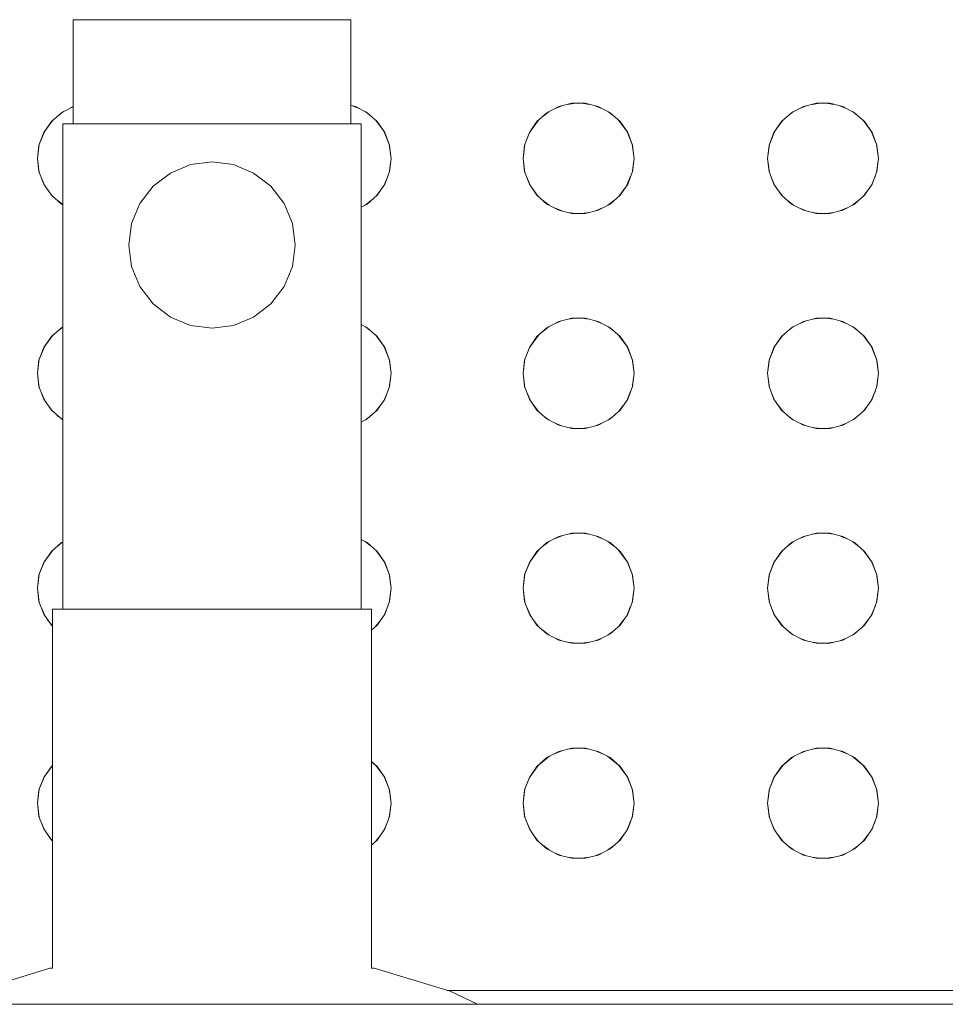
# Model space of a CAD drawing. Header units: millimetres. Extents: x 321 to 585, y -277 to 9.
# Tile 656 of 656: x 346.245 to 346.512, y -38.157 to -37.873. Entities that reach past the tile are written whole.
import ezdxf

# ---------------------------------------------------------------- set-up
doc = ezdxf.new("R2010")
doc.units = ezdxf.units.MM
doc.header["$MEASUREMENT"] = 0
doc.layers.add('IFC-Elemento construtivo genérico-Contorno', color=253, linetype='Continuous', lineweight=5)

msp = doc.modelspace()

# ---------------------------------------------------------------- linework, layer by layer
at = {"layer": 'IFC-Elemento construtivo genérico-Contorno', "lineweight": 5}
for p, q in [((346.26086, -37.87317), (346.26223, -37.87317)), ((346.26086, -37.90317), (346.26086, -37.87317)), ((346.26223, -37.87317), (346.26622, -37.87317)), ((346.26622, -37.87317), (346.27258, -37.87317)), ((346.27258, -37.87317), (346.28086, -37.87317)), ((346.28086, -37.87317), (346.29051, -37.87317)), ((346.29051, -37.87317), (346.30086, -37.87317)), ((346.30086, -37.87317), (346.31121, -37.87317)), ((346.31121, -37.87317), (346.32086, -37.87317)), ((346.32086, -37.87317), (346.32914, -37.87317)), ((346.32914, -37.87317), (346.3355, -37.87317)), ((346.3355, -37.87317), (346.3395, -37.87317)), ((346.3395, -37.87317), (346.34086, -37.87317)), ((346.34086, -37.90317), (346.34086, -37.87317)), ((346.40084, -37.89821), (346.40459, -37.89729)), ((346.40337, -37.89759), (346.40563, -37.89729)), ((346.40459, -37.89729), (346.40845, -37.89729)), ((346.40741, -37.89729), (346.40966, -37.89759)), ((346.40845, -37.89729), (346.41219, -37.89821)), ((346.47134, -37.89821), (346.47508, -37.89729)), ((346.47387, -37.89759), (346.47612, -37.89729)), ((346.47508, -37.89729), (346.47894, -37.89729)), ((346.4779, -37.89729), (346.48016, -37.89759)), ((346.47894, -37.89729), (346.48268, -37.89821)), ((346.25454, -37.90256), (346.25743, -37.9)), ((346.2562, -37.90109), (346.25802, -37.89969)), ((346.25743, -37.9), (346.26086, -37.8982)), ((346.25958, -37.89887), (346.26086, -37.89834)), ((346.26084, -37.89821), (346.26086, -37.89821)), ((346.34086, -37.89788), (346.34219, -37.89821)), ((346.34133, -37.89799), (346.34346, -37.89887)), ((346.34219, -37.89821), (346.34561, -37.9)), ((346.34501, -37.89969), (346.34685, -37.9011)), ((346.34561, -37.9), (346.3485, -37.90256)), ((346.39454, -37.90256), (346.39743, -37.9)), ((346.3962, -37.90109), (346.39802, -37.89969)), ((346.39743, -37.9), (346.40084, -37.89821)), ((346.39958, -37.89887), (346.40171, -37.89799)), ((346.41133, -37.89799), (346.41346, -37.89887)), ((346.41219, -37.89821), (346.41561, -37.9)), ((346.41501, -37.89969), (346.41685, -37.9011)), ((346.41561, -37.9), (346.4185, -37.90256)), ((346.46503, -37.90256), (346.46792, -37.9)), ((346.46668, -37.9011), (346.46851, -37.89969)), ((346.46792, -37.9), (346.47134, -37.89821)), ((346.47007, -37.89887), (346.4722, -37.89799)), ((346.48182, -37.89799), (346.48395, -37.89887)), ((346.48268, -37.89821), (346.4861, -37.9)), ((346.4855, -37.89969), (346.48732, -37.90109)), ((346.4861, -37.9), (346.48899, -37.90256)), ((346.25235, -37.90573), (346.25496, -37.90219)), ((346.25235, -37.90573), (346.25454, -37.90256)), ((346.34807, -37.90219), (346.35069, -37.90573)), ((346.3485, -37.90256), (346.35069, -37.90573)), ((346.39235, -37.90573), (346.39496, -37.90219)), ((346.39235, -37.90573), (346.39454, -37.90256)), ((346.41807, -37.90219), (346.42069, -37.90573)), ((346.4185, -37.90256), (346.42069, -37.90573)), ((346.46284, -37.90573), (346.46545, -37.90219)), ((346.46284, -37.90573), (346.46503, -37.90256)), ((346.48857, -37.90219), (346.49118, -37.90573)), ((346.48899, -37.90256), (346.49118, -37.90573)), ((346.25098, -37.90934), (346.25253, -37.90549)), ((346.25098, -37.90934), (346.25235, -37.90573)), ((346.25786, -37.90317), (346.25933, -37.90317)), ((346.25786, -38.04317), (346.25786, -37.90317)), ((346.25933, -37.90317), (346.26362, -37.90317)), ((346.26223, -37.90317), (346.26622, -37.90317)), ((346.26362, -37.90317), (346.27046, -37.90317)), ((346.26622, -37.90317), (346.27258, -37.90317)), ((346.27046, -37.90317), (346.27936, -37.90317)), ((346.27258, -37.90317), (346.28086, -37.90317)), ((346.27936, -37.90317), (346.28973, -37.90317)), ((346.28086, -37.90317), (346.29051, -37.90317)), ((346.28973, -37.90317), (346.30086, -37.90317)), ((346.30086, -37.90317), (346.31199, -37.90317)), ((346.31121, -37.90317), (346.32086, -37.90317)), ((346.31199, -37.90317), (346.32236, -37.90317)), ((346.32086, -37.90317), (346.32914, -37.90317)), ((346.32236, -37.90317), (346.33127, -37.90317)), ((346.32914, -37.90317), (346.3355, -37.90317)), ((346.33127, -37.90317), (346.3381, -37.90317)), ((346.3355, -37.90317), (346.3395, -37.90317)), ((346.3381, -37.90317), (346.3424, -37.90317)), ((346.3424, -37.90317), (346.34386, -37.90317)), ((346.34386, -38.04317), (346.34386, -37.90317)), ((346.3505, -37.90549), (346.35205, -37.90934)), ((346.35069, -37.90573), (346.35205, -37.90934)), ((346.39098, -37.90934), (346.39253, -37.90549)), ((346.39098, -37.90934), (346.39235, -37.90573)), ((346.4205, -37.90549), (346.42205, -37.90934)), ((346.42069, -37.90573), (346.42205, -37.90934)), ((346.46147, -37.90934), (346.46302, -37.90549)), ((346.46147, -37.90934), (346.46284, -37.90573)), ((346.491, -37.90549), (346.49255, -37.90934)), ((346.49118, -37.90573), (346.49255, -37.90934)), ((346.25052, -37.91317), (346.25106, -37.90903)), ((346.25052, -37.91317), (346.25098, -37.90934)), ((346.35197, -37.90903), (346.35252, -37.91317)), ((346.35205, -37.90934), (346.35252, -37.91317)), ((346.39052, -37.91317), (346.39106, -37.90903)), ((346.39052, -37.91317), (346.39098, -37.90934)), ((346.42197, -37.90903), (346.42252, -37.91317)), ((346.42205, -37.90934), (346.42252, -37.91317)), ((346.46101, -37.91317), (346.46156, -37.90903)), ((346.46101, -37.91317), (346.46147, -37.90934)), ((346.49246, -37.90903), (346.49301, -37.91317)), ((346.49255, -37.90934), (346.49301, -37.91317)), ((346.25052, -37.91317), (346.25106, -37.91731)), ((346.25052, -37.91317), (346.25098, -37.91699)), ((346.29465, -37.91498), (346.30086, -37.91417)), ((346.30086, -37.91417), (346.30707, -37.91498)), ((346.35197, -37.91731), (346.35252, -37.91317)), ((346.35205, -37.91699), (346.35252, -37.91317)), ((346.39052, -37.91317), (346.39106, -37.91731)), ((346.39052, -37.91317), (346.39098, -37.91699)), ((346.42197, -37.91731), (346.42252, -37.91317)), ((346.42205, -37.91699), (346.42252, -37.91317)), ((346.46101, -37.91317), (346.46156, -37.91731)), ((346.46101, -37.91317), (346.46147, -37.91699)), ((346.49246, -37.91731), (346.49301, -37.91317)), ((346.49255, -37.91699), (346.49301, -37.91317)), ((346.25098, -37.91699), (346.25235, -37.92061)), ((346.28886, -37.91739), (346.29465, -37.91498)), ((346.30707, -37.91498), (346.31286, -37.91739)), ((346.35069, -37.92061), (346.35205, -37.91699)), ((346.39098, -37.91699), (346.39235, -37.92061)), ((346.42069, -37.92061), (346.42205, -37.91699)), ((346.46147, -37.91699), (346.46284, -37.92061)), ((346.49118, -37.92061), (346.49255, -37.91699)), ((346.25151, -37.91839), (346.25255, -37.92089)), ((346.28389, -37.92119), (346.28886, -37.91739)), ((346.31286, -37.91739), (346.31783, -37.92119)), ((346.35049, -37.9209), (346.35155, -37.91832)), ((346.39151, -37.91839), (346.39255, -37.92089)), ((346.42049, -37.9209), (346.42155, -37.91832)), ((346.46198, -37.91832), (346.46304, -37.9209)), ((346.49098, -37.92089), (346.49202, -37.91839)), ((346.25235, -37.92061), (346.25454, -37.92378)), ((346.25343, -37.92217), (346.25492, -37.92412)), ((346.28008, -37.92616), (346.28389, -37.92119)), ((346.31783, -37.92119), (346.32164, -37.92616)), ((346.3481, -37.92412), (346.34963, -37.92213)), ((346.3485, -37.92378), (346.35069, -37.92061)), ((346.39235, -37.92061), (346.39454, -37.92378)), ((346.39343, -37.92217), (346.39492, -37.92412)), ((346.4181, -37.92412), (346.41963, -37.92213)), ((346.4185, -37.92378), (346.42069, -37.92061)), ((346.46284, -37.92061), (346.46503, -37.92378)), ((346.4639, -37.92213), (346.46542, -37.92412)), ((346.4886, -37.92412), (346.4901, -37.92217)), ((346.48899, -37.92378), (346.49118, -37.92061)), ((346.25454, -37.92378), (346.25743, -37.92634)), ((346.25618, -37.92523), (346.25786, -37.92652)), ((346.34499, -37.92666), (346.34687, -37.92522)), ((346.34561, -37.92634), (346.3485, -37.92378)), ((346.39454, -37.92378), (346.39743, -37.92634)), ((346.39618, -37.92523), (346.39805, -37.92666)), ((346.41499, -37.92666), (346.41687, -37.92522)), ((346.41561, -37.92634), (346.4185, -37.92378)), ((346.46503, -37.92378), (346.46792, -37.92634)), ((346.46666, -37.92522), (346.46854, -37.92666)), ((346.48548, -37.92666), (346.48735, -37.92523)), ((346.4861, -37.92634), (346.48899, -37.92378)), ((346.25743, -37.92634), (346.25786, -37.92656)), ((346.27768, -37.93196), (346.28008, -37.92616)), ((346.32164, -37.92616), (346.32404, -37.93196)), ((346.34386, -37.92726), (346.34561, -37.92634)), ((346.39743, -37.92634), (346.40084, -37.92813)), ((346.39957, -37.92745), (346.40167, -37.92833)), ((346.40084, -37.92813), (346.40459, -37.92906)), ((346.40845, -37.92906), (346.41219, -37.92813)), ((346.41137, -37.92833), (346.41347, -37.92746)), ((346.41219, -37.92813), (346.41561, -37.92634)), ((346.46792, -37.92634), (346.47134, -37.92813)), ((346.47006, -37.92746), (346.47216, -37.92833)), ((346.47134, -37.92813), (346.47508, -37.92906)), ((346.47894, -37.92906), (346.48268, -37.92813)), ((346.48186, -37.92833), (346.48396, -37.92745)), ((346.48268, -37.92813), (346.4861, -37.92634)), ((346.4034, -37.92876), (346.40563, -37.92906)), ((346.40459, -37.92906), (346.40845, -37.92906)), ((346.40741, -37.92906), (346.40964, -37.92876)), ((346.47389, -37.92876), (346.47612, -37.92906)), ((346.47508, -37.92906), (346.47894, -37.92906)), ((346.4779, -37.92906), (346.48013, -37.92876)), ((346.27686, -37.93817), (346.27768, -37.93196)), ((346.32404, -37.93196), (346.32486, -37.93817)), ((346.27686, -37.93817), (346.27768, -37.94438)), ((346.32404, -37.94438), (346.32486, -37.93817)), ((346.27768, -37.94438), (346.28008, -37.95017)), ((346.32164, -37.95017), (346.32404, -37.94438)), ((346.28008, -37.95017), (346.28389, -37.95514)), ((346.31783, -37.95514), (346.32164, -37.95017)), ((346.28389, -37.95514), (346.28886, -37.95896)), ((346.31286, -37.95896), (346.31783, -37.95514)), ((346.28886, -37.95896), (346.29465, -37.96135)), ((346.30707, -37.96135), (346.31286, -37.95896)), ((346.40084, -37.96021), (346.40459, -37.95929)), ((346.40344, -37.95957), (346.40561, -37.95929)), ((346.40459, -37.95929), (346.40845, -37.95929)), ((346.40742, -37.95929), (346.4096, -37.95957)), ((346.40845, -37.95929), (346.41219, -37.96021)), ((346.47134, -37.96021), (346.47508, -37.95929)), ((346.47393, -37.95957), (346.47611, -37.95929)), ((346.47508, -37.95929), (346.47894, -37.95929)), ((346.47791, -37.95929), (346.48009, -37.95957)), ((346.47894, -37.95929), (346.48268, -37.96021)), ((346.25454, -37.96456), (346.25743, -37.962)), ((346.2562, -37.96309), (346.25786, -37.96182)), ((346.25743, -37.962), (346.25786, -37.96178)), ((346.29465, -37.96135), (346.30086, -37.96217)), ((346.30086, -37.96217), (346.30707, -37.96135)), ((346.34386, -37.96109), (346.34561, -37.962)), ((346.34501, -37.96169), (346.34685, -37.9631)), ((346.34561, -37.962), (346.3485, -37.96456)), ((346.39454, -37.96456), (346.39743, -37.962)), ((346.3962, -37.96309), (346.39802, -37.96169)), ((346.39743, -37.962), (346.40084, -37.96021)), ((346.3996, -37.96086), (346.40166, -37.96001)), ((346.41138, -37.96001), (346.41343, -37.96086)), ((346.41219, -37.96021), (346.41561, -37.962)), ((346.41501, -37.96169), (346.41685, -37.9631)), ((346.41561, -37.962), (346.4185, -37.96456)), ((346.46503, -37.96456), (346.46792, -37.962)), ((346.46668, -37.9631), (346.46851, -37.96169)), ((346.46792, -37.962), (346.47134, -37.96021)), ((346.47009, -37.96086), (346.47215, -37.96001)), ((346.48187, -37.96001), (346.48393, -37.96086)), ((346.48268, -37.96021), (346.4861, -37.962)), ((346.4855, -37.96169), (346.48732, -37.96309)), ((346.4861, -37.962), (346.48899, -37.96456)), ((346.25235, -37.96774), (346.25496, -37.96419)), ((346.25235, -37.96774), (346.25454, -37.96456)), ((346.34807, -37.96419), (346.35069, -37.96774)), ((346.3485, -37.96456), (346.35069, -37.96774)), ((346.39235, -37.96774), (346.39496, -37.96419)), ((346.39235, -37.96774), (346.39454, -37.96456)), ((346.41807, -37.96419), (346.42069, -37.96774)), ((346.4185, -37.96456), (346.42069, -37.96774)), ((346.46284, -37.96774), (346.46545, -37.96419)), ((346.46284, -37.96774), (346.46503, -37.96456)), ((346.48857, -37.96419), (346.49118, -37.96774)), ((346.48899, -37.96456), (346.49118, -37.96774)), ((346.25098, -37.97134), (346.25253, -37.96749)), ((346.25098, -37.97134), (346.25235, -37.96774)), ((346.3505, -37.96749), (346.35205, -37.97134)), ((346.35069, -37.96774), (346.35205, -37.97134)), ((346.39098, -37.97134), (346.39253, -37.96749)), ((346.39098, -37.97134), (346.39235, -37.96774)), ((346.4205, -37.96749), (346.42205, -37.97134)), ((346.42069, -37.96774), (346.42205, -37.97134)), ((346.46147, -37.97134), (346.46302, -37.96749)), ((346.46147, -37.97134), (346.46284, -37.96774)), ((346.491, -37.96749), (346.49255, -37.97134)), ((346.49118, -37.96774), (346.49255, -37.97134)), ((346.25052, -37.97517), (346.25106, -37.97103)), ((346.35197, -37.97103), (346.35252, -37.97517)), ((346.39052, -37.97517), (346.39106, -37.97103)), ((346.42197, -37.97103), (346.42252, -37.97517)), ((346.46101, -37.97517), (346.46156, -37.97103)), ((346.49246, -37.97103), (346.49301, -37.97517)), ((346.25052, -37.97517), (346.25098, -37.97134)), ((346.35205, -37.97134), (346.35252, -37.97517)), ((346.39052, -37.97517), (346.39098, -37.97134)), ((346.42205, -37.97134), (346.42252, -37.97517)), ((346.46101, -37.97517), (346.46147, -37.97134)), ((346.49255, -37.97134), (346.49301, -37.97517)), ((346.25052, -37.97517), (346.25106, -37.97931)), ((346.25052, -37.97517), (346.25098, -37.979)), ((346.35197, -37.97931), (346.35252, -37.97517)), ((346.35205, -37.979), (346.35252, -37.97517)), ((346.39052, -37.97517), (346.39106, -37.97931)), ((346.39052, -37.97517), (346.39098, -37.979)), ((346.42197, -37.97931), (346.42252, -37.97517)), ((346.42205, -37.979), (346.42252, -37.97517)), ((346.46101, -37.97517), (346.46156, -37.97931)), ((346.46101, -37.97517), (346.46147, -37.979)), ((346.49246, -37.97931), (346.49301, -37.97517)), ((346.49255, -37.979), (346.49301, -37.97517)), ((346.25098, -37.979), (346.25235, -37.9826)), ((346.35069, -37.9826), (346.35205, -37.979)), ((346.39098, -37.979), (346.39235, -37.9826)), ((346.42069, -37.9826), (346.42205, -37.979)), ((346.46147, -37.979), (346.46284, -37.9826)), ((346.49118, -37.9826), (346.49255, -37.979)), ((346.25153, -37.98044), (346.25254, -37.98286)), ((346.25235, -37.9826), (346.25454, -37.98577)), ((346.3485, -37.98577), (346.35069, -37.9826)), ((346.3505, -37.98287), (346.35153, -37.98036)), ((346.39153, -37.98044), (346.39254, -37.98286)), ((346.39235, -37.9826), (346.39454, -37.98577)), ((346.4185, -37.98577), (346.42069, -37.9826)), ((346.4205, -37.98287), (346.42153, -37.98036)), ((346.46199, -37.98036), (346.46303, -37.98287)), ((346.46284, -37.9826), (346.46503, -37.98577)), ((346.48899, -37.98577), (346.49118, -37.9826)), ((346.49099, -37.98286), (346.492, -37.98044)), ((346.2535, -37.98426), (346.2549, -37.9861)), ((346.34813, -37.9861), (346.34956, -37.98423)), ((346.3935, -37.98426), (346.3949, -37.9861)), ((346.41813, -37.9861), (346.41956, -37.98423)), ((346.46397, -37.98423), (346.4654, -37.9861)), ((346.48863, -37.9861), (346.49003, -37.98426)), ((346.25454, -37.98577), (346.25743, -37.98833)), ((346.25626, -37.9873), (346.25786, -37.98852)), ((346.25743, -37.98833), (346.25786, -37.98856)), ((346.34386, -37.98925), (346.34561, -37.98833)), ((346.34502, -37.98864), (346.34679, -37.98729)), ((346.34561, -37.98833), (346.3485, -37.98577)), ((346.39454, -37.98577), (346.39743, -37.98833)), ((346.39626, -37.9873), (346.39802, -37.98864)), ((346.39743, -37.98833), (346.40084, -37.99013)), ((346.41219, -37.99013), (346.41561, -37.98833)), ((346.41502, -37.98864), (346.41679, -37.98729)), ((346.41561, -37.98833), (346.4185, -37.98577)), ((346.46503, -37.98577), (346.46792, -37.98833)), ((346.46674, -37.98729), (346.46851, -37.98864)), ((346.46792, -37.98833), (346.47134, -37.99013)), ((346.48268, -37.99013), (346.4861, -37.98833)), ((346.48551, -37.98864), (346.48727, -37.9873)), ((346.4861, -37.98833), (346.48899, -37.98577)), ((346.3996, -37.98947), (346.40166, -37.99032)), ((346.40084, -37.99013), (346.40459, -37.99105)), ((346.40344, -37.99076), (346.40561, -37.99105)), ((346.40459, -37.99105), (346.40845, -37.99105)), ((346.40742, -37.99105), (346.4096, -37.99076)), ((346.40845, -37.99105), (346.41219, -37.99013)), ((346.41138, -37.99032), (346.41343, -37.98947)), ((346.47009, -37.98947), (346.47215, -37.99032)), ((346.47134, -37.99013), (346.47508, -37.99105)), ((346.47393, -37.99076), (346.47611, -37.99105)), ((346.47508, -37.99105), (346.47894, -37.99105)), ((346.47791, -37.99105), (346.48009, -37.99076)), ((346.47894, -37.99105), (346.48268, -37.99013)), ((346.48187, -37.99032), (346.48393, -37.98947)), ((346.39743, -38.024), (346.40084, -38.02221)), ((346.39957, -38.02287), (346.40167, -38.022)), ((346.40084, -38.02221), (346.40459, -38.02128)), ((346.4034, -38.02157), (346.40563, -38.02128)), ((346.40459, -38.02128), (346.40845, -38.02128)), ((346.40741, -38.02128), (346.40964, -38.02157)), ((346.40845, -38.02128), (346.41219, -38.02221)), ((346.41137, -38.022), (346.41347, -38.02287)), ((346.41219, -38.02221), (346.41561, -38.024)), ((346.46792, -38.024), (346.47134, -38.02221)), ((346.47006, -38.02287), (346.47216, -38.022)), ((346.47134, -38.02221), (346.47508, -38.02128)), ((346.47389, -38.02157), (346.47612, -38.02128)), ((346.47508, -38.02128), (346.47894, -38.02128)), ((346.4779, -38.02128), (346.48013, -38.02157)), ((346.47894, -38.02128), (346.48268, -38.02221)), ((346.48186, -38.022), (346.48396, -38.02287)), ((346.48268, -38.02221), (346.4861, -38.024)), ((346.25454, -38.02656), (346.25743, -38.024)), ((346.25618, -38.02511), (346.25786, -38.02382)), ((346.25743, -38.024), (346.25786, -38.02377)), ((346.34386, -38.02308), (346.34561, -38.024)), ((346.34499, -38.02367), (346.34687, -38.02512)), ((346.34561, -38.024), (346.3485, -38.02656)), ((346.39454, -38.02656), (346.39743, -38.024)), ((346.39618, -38.02511), (346.39805, -38.02367)), ((346.41499, -38.02367), (346.41687, -38.02512)), ((346.41561, -38.024), (346.4185, -38.02656)), ((346.46503, -38.02656), (346.46792, -38.024)), ((346.46666, -38.02512), (346.46854, -38.02367)), ((346.48548, -38.02367), (346.48735, -38.02511)), ((346.4861, -38.024), (346.48899, -38.02656)), ((346.25235, -38.02973), (346.25496, -38.02618)), ((346.25235, -38.02973), (346.25454, -38.02656)), ((346.34807, -38.02618), (346.35069, -38.02973)), ((346.3485, -38.02656), (346.35069, -38.02973)), ((346.39235, -38.02973), (346.39496, -38.02618)), ((346.39235, -38.02973), (346.39454, -38.02656)), ((346.41807, -38.02618), (346.42069, -38.02973)), ((346.4185, -38.02656), (346.42069, -38.02973)), ((346.46284, -38.02973), (346.46545, -38.02618)), ((346.46284, -38.02973), (346.46503, -38.02656)), ((346.48857, -38.02618), (346.49118, -38.02973)), ((346.48899, -38.02656), (346.49118, -38.02973)), ((346.25098, -38.03334), (346.25254, -38.02947)), ((346.25098, -38.03334), (346.25235, -38.02973)), ((346.3505, -38.02947), (346.35205, -38.03334)), ((346.35069, -38.02973), (346.35205, -38.03334)), ((346.39098, -38.03334), (346.39254, -38.02947)), ((346.39098, -38.03334), (346.39235, -38.02973)), ((346.4205, -38.02947), (346.42205, -38.03334)), ((346.42069, -38.02973), (346.42205, -38.03334)), ((346.46147, -38.03334), (346.46303, -38.02947)), ((346.46147, -38.03334), (346.46284, -38.02973)), ((346.49099, -38.02947), (346.49255, -38.03334)), ((346.49118, -38.02973), (346.49255, -38.03334)), ((346.25052, -38.03717), (346.25106, -38.03303)), ((346.25052, -38.03717), (346.25098, -38.03334)), ((346.35197, -38.03303), (346.35252, -38.03717)), ((346.35205, -38.03334), (346.35252, -38.03717)), ((346.39052, -38.03717), (346.39106, -38.03303)), ((346.39052, -38.03717), (346.39098, -38.03334)), ((346.42197, -38.03303), (346.42252, -38.03717)), ((346.42205, -38.03334), (346.42252, -38.03717)), ((346.46101, -38.03717), (346.46156, -38.03303)), ((346.46101, -38.03717), (346.46147, -38.03334)), ((346.49246, -38.03303), (346.49301, -38.03717)), ((346.49255, -38.03334), (346.49301, -38.03717)), ((346.25052, -38.03717), (346.25106, -38.04131)), ((346.25052, -38.03717), (346.25098, -38.041)), ((346.35197, -38.04131), (346.35252, -38.03717)), ((346.35205, -38.041), (346.35252, -38.03717)), ((346.39052, -38.03717), (346.39106, -38.04131)), ((346.39052, -38.03717), (346.39098, -38.041)), ((346.42197, -38.04131), (346.42252, -38.03717)), ((346.42205, -38.041), (346.42252, -38.03717)), ((346.46101, -38.03717), (346.46156, -38.04131)), ((346.46101, -38.03717), (346.46147, -38.041)), ((346.49246, -38.04131), (346.49301, -38.03717)), ((346.49255, -38.041), (346.49301, -38.03717)), ((346.25098, -38.041), (346.25235, -38.0446)), ((346.35069, -38.0446), (346.35205, -38.041)), ((346.39098, -38.041), (346.39235, -38.0446)), ((346.42069, -38.0446), (346.42205, -38.041)), ((346.46147, -38.041), (346.46284, -38.0446)), ((346.49118, -38.0446), (346.49255, -38.041)), ((346.25153, -38.04244), (346.25254, -38.04487)), ((346.25235, -38.0446), (346.25454, -38.04778)), ((346.25486, -38.04317), (346.25643, -38.04317)), ((346.25486, -38.14679), (346.25486, -38.04317)), ((346.25643, -38.04317), (346.26102, -38.04317)), ((346.26102, -38.04317), (346.26833, -38.04317)), ((346.26833, -38.04317), (346.27786, -38.04317)), ((346.27786, -38.04317), (346.28895, -38.04317)), ((346.28895, -38.04317), (346.30086, -38.04317)), ((346.30086, -38.04317), (346.31277, -38.04317)), ((346.31277, -38.04317), (346.32386, -38.04317)), ((346.32386, -38.04317), (346.33339, -38.04317)), ((346.33339, -38.04317), (346.3407, -38.04317)), ((346.3407, -38.04317), (346.34529, -38.04317)), ((346.34529, -38.04317), (346.34686, -38.04317)), ((346.34686, -38.14679), (346.34686, -38.04317)), ((346.3485, -38.04778), (346.35069, -38.0446)), ((346.3505, -38.04488), (346.35153, -38.04237)), ((346.39153, -38.04244), (346.39254, -38.04487)), ((346.39235, -38.0446), (346.39454, -38.04778)), ((346.4185, -38.04778), (346.42069, -38.0446)), ((346.4205, -38.04488), (346.42153, -38.04237)), ((346.46199, -38.04237), (346.46303, -38.04488)), ((346.46284, -38.0446), (346.46503, -38.04778)), ((346.48899, -38.04778), (346.49118, -38.0446)), ((346.49099, -38.04487), (346.492, -38.04244)), ((346.25348, -38.04623), (346.25486, -38.04803)), ((346.25454, -38.04778), (346.25486, -38.04806)), ((346.34686, -38.04922), (346.3485, -38.04778)), ((346.34811, -38.04812), (346.34958, -38.04619)), ((346.39348, -38.04623), (346.39492, -38.04811)), ((346.39454, -38.04778), (346.39743, -38.05033)), ((346.41561, -38.05033), (346.4185, -38.04778)), ((346.41811, -38.04812), (346.41958, -38.04619)), ((346.46394, -38.04619), (346.46542, -38.04812)), ((346.46503, -38.04778), (346.46792, -38.05033)), ((346.4861, -38.05033), (346.48899, -38.04778)), ((346.48861, -38.04811), (346.49005, -38.04623)), ((346.3962, -38.04925), (346.39802, -38.05065)), ((346.39743, -38.05033), (346.40084, -38.05213)), ((346.41219, -38.05213), (346.41561, -38.05033)), ((346.41501, -38.05065), (346.41685, -38.04924)), ((346.46668, -38.04924), (346.46851, -38.05065)), ((346.46792, -38.05033), (346.47134, -38.05213)), ((346.48268, -38.05213), (346.4861, -38.05033)), ((346.4855, -38.05065), (346.48732, -38.04925)), ((346.39958, -38.05147), (346.40171, -38.05235)), ((346.40084, -38.05213), (346.40459, -38.05305)), ((346.40337, -38.05275), (346.40563, -38.05305)), ((346.40459, -38.05305), (346.40845, -38.05305)), ((346.40741, -38.05305), (346.40966, -38.05275)), ((346.40845, -38.05305), (346.41219, -38.05213)), ((346.41133, -38.05235), (346.41346, -38.05147)), ((346.47007, -38.05147), (346.4722, -38.05235)), ((346.47134, -38.05213), (346.47508, -38.05305)), ((346.47387, -38.05275), (346.47612, -38.05305)), ((346.47508, -38.05305), (346.47894, -38.05305)), ((346.4779, -38.05305), (346.48016, -38.05275)), ((346.47894, -38.05305), (346.48268, -38.05213)), ((346.48182, -38.05235), (346.48395, -38.05147)), ((346.39743, -38.086), (346.40084, -38.08421)), ((346.39957, -38.08488), (346.40167, -38.08401)), ((346.40084, -38.08421), (346.40459, -38.08328)), ((346.4034, -38.08358), (346.40563, -38.08328)), ((346.40459, -38.08328), (346.40845, -38.08328)), ((346.40741, -38.08328), (346.40964, -38.08358)), ((346.40845, -38.08328), (346.41219, -38.08421)), ((346.41137, -38.08401), (346.41347, -38.08488)), ((346.41219, -38.08421), (346.41561, -38.086)), ((346.46792, -38.086), (346.47134, -38.08421)), ((346.47006, -38.08488), (346.47216, -38.08401)), ((346.47134, -38.08421), (346.47508, -38.08328)), ((346.47389, -38.08358), (346.47612, -38.08328)), ((346.47508, -38.08328), (346.47894, -38.08328)), ((346.4779, -38.08328), (346.48013, -38.08358)), ((346.47894, -38.08328), (346.48268, -38.08421)), ((346.48186, -38.08401), (346.48396, -38.08488)), ((346.48268, -38.08421), (346.4861, -38.086)), ((346.34686, -38.08711), (346.3485, -38.08856)), ((346.34686, -38.08722), (346.3485, -38.08856)), ((346.39454, -38.08856), (346.39813, -38.08563)), ((346.39454, -38.08856), (346.39743, -38.086)), ((346.41491, -38.08564), (346.4185, -38.08856)), ((346.41561, -38.086), (346.4185, -38.08856)), ((346.46503, -38.08856), (346.46862, -38.08564)), ((346.46503, -38.08856), (346.46792, -38.086)), ((346.4854, -38.08563), (346.48899, -38.08856)), ((346.4861, -38.086), (346.48899, -38.08856)), ((346.25235, -38.09173), (346.25486, -38.08832)), ((346.25235, -38.09173), (346.25454, -38.08856)), ((346.25454, -38.08856), (346.25486, -38.08827)), ((346.25454, -38.08856), (346.25486, -38.08829)), ((346.34813, -38.08825), (346.35069, -38.09173)), ((346.3485, -38.08856), (346.35069, -38.09173)), ((346.39235, -38.09173), (346.3949, -38.08826)), ((346.39235, -38.09173), (346.39454, -38.08856)), ((346.41813, -38.08825), (346.42069, -38.09173)), ((346.4185, -38.08856), (346.42069, -38.09173)), ((346.46284, -38.09173), (346.4654, -38.08825)), ((346.46284, -38.09173), (346.46503, -38.08856)), ((346.48862, -38.08826), (346.49118, -38.09173)), ((346.48899, -38.08856), (346.49118, -38.09173)), ((346.25098, -38.09534), (346.25253, -38.09149)), ((346.25098, -38.09534), (346.25235, -38.09173)), ((346.3505, -38.09149), (346.35205, -38.09534)), ((346.35069, -38.09173), (346.35205, -38.09534)), ((346.39098, -38.09534), (346.39253, -38.09149)), ((346.39098, -38.09534), (346.39235, -38.09173)), ((346.4205, -38.09149), (346.42205, -38.09534)), ((346.42069, -38.09173), (346.42205, -38.09534)), ((346.46147, -38.09534), (346.46303, -38.09149)), ((346.46147, -38.09534), (346.46284, -38.09173)), ((346.491, -38.09149), (346.49255, -38.09534)), ((346.49118, -38.09173), (346.49255, -38.09534)), ((346.25052, -38.09917), (346.25106, -38.09503)), ((346.25052, -38.09917), (346.25098, -38.09534)), ((346.35197, -38.09503), (346.35252, -38.09917)), ((346.35205, -38.09534), (346.35252, -38.09917)), ((346.39052, -38.09917), (346.39106, -38.09503)), ((346.39052, -38.09917), (346.39098, -38.09534)), ((346.42197, -38.09503), (346.42252, -38.09917)), ((346.42205, -38.09534), (346.42252, -38.09917)), ((346.46101, -38.09917), (346.46156, -38.09503)), ((346.46101, -38.09917), (346.46147, -38.09534)), ((346.49246, -38.09503), (346.49301, -38.09917)), ((346.49255, -38.09534), (346.49301, -38.09917)), ((346.25052, -38.09917), (346.25106, -38.10331)), ((346.25052, -38.09917), (346.25098, -38.103)), ((346.35197, -38.10331), (346.35252, -38.09917)), ((346.35205, -38.103), (346.35252, -38.09917)), ((346.39052, -38.09917), (346.39106, -38.10331)), ((346.39052, -38.09917), (346.39098, -38.103)), ((346.42197, -38.10331), (346.42252, -38.09917)), ((346.42205, -38.103), (346.42252, -38.09917)), ((346.46101, -38.09917), (346.46156, -38.10331)), ((346.46101, -38.09917), (346.46147, -38.103)), ((346.49246, -38.10331), (346.49301, -38.09917)), ((346.49255, -38.103), (346.49301, -38.09917)), ((346.25098, -38.103), (346.25235, -38.1066)), ((346.25153, -38.10445), (346.25254, -38.10687)), ((346.3505, -38.10688), (346.35153, -38.10437)), ((346.35069, -38.1066), (346.35205, -38.103)), ((346.39098, -38.103), (346.39235, -38.1066)), ((346.39153, -38.10445), (346.39254, -38.10687)), ((346.4205, -38.10688), (346.42153, -38.10437)), ((346.42069, -38.1066), (346.42205, -38.103)), ((346.46147, -38.103), (346.46284, -38.1066)), ((346.46199, -38.10437), (346.46303, -38.10688)), ((346.49099, -38.10687), (346.492, -38.10445)), ((346.49118, -38.1066), (346.49255, -38.103)), ((346.25235, -38.1066), (346.25454, -38.10978)), ((346.3485, -38.10978), (346.35069, -38.1066)), ((346.39235, -38.1066), (346.39454, -38.10978)), ((346.4185, -38.10978), (346.42069, -38.1066)), ((346.46284, -38.1066), (346.46503, -38.10978)), ((346.48899, -38.10978), (346.49118, -38.1066)), ((346.25348, -38.10823), (346.25486, -38.11003)), ((346.25454, -38.10978), (346.25486, -38.11006)), ((346.34686, -38.11122), (346.3485, -38.10978)), ((346.34811, -38.11012), (346.34958, -38.1082)), ((346.39348, -38.10823), (346.39492, -38.11011)), ((346.39454, -38.10978), (346.39743, -38.11234)), ((346.41561, -38.11234), (346.4185, -38.10978)), ((346.41811, -38.11012), (346.41958, -38.1082)), ((346.46394, -38.1082), (346.46542, -38.11012)), ((346.46503, -38.10978), (346.46792, -38.11234)), ((346.4861, -38.11234), (346.48899, -38.10978)), ((346.48861, -38.11011), (346.49005, -38.10823)), ((346.3962, -38.11125), (346.39802, -38.11265)), ((346.39743, -38.11234), (346.40084, -38.11413)), ((346.41219, -38.11413), (346.41561, -38.11234)), ((346.41501, -38.11265), (346.41685, -38.11124)), ((346.46668, -38.11124), (346.46851, -38.11265)), ((346.46792, -38.11234), (346.47134, -38.11413)), ((346.48268, -38.11413), (346.4861, -38.11234)), ((346.4855, -38.11265), (346.48732, -38.11125)), ((346.39958, -38.11347), (346.40171, -38.11435)), ((346.40084, -38.11413), (346.40459, -38.11505)), ((346.40337, -38.11475), (346.40563, -38.11505)), ((346.40459, -38.11505), (346.40845, -38.11505)), ((346.40741, -38.11505), (346.40966, -38.11475)), ((346.40845, -38.11505), (346.41219, -38.11413)), ((346.41133, -38.11435), (346.41346, -38.11347)), ((346.47007, -38.11347), (346.4722, -38.11435)), ((346.47134, -38.11413), (346.47508, -38.11505)), ((346.47387, -38.11475), (346.47612, -38.11505)), ((346.47508, -38.11505), (346.47894, -38.11505)), ((346.4779, -38.11505), (346.48016, -38.11475)), ((346.47894, -38.11505), (346.48268, -38.11413)), ((346.48182, -38.11435), (346.48395, -38.11347)), ((346.23225, -38.15341), (346.25411, -38.14679)), ((346.25411, -38.14679), (346.25486, -38.14679)), ((346.34686, -38.14679), (346.34761, -38.14679)), ((346.34761, -38.14679), (346.36947, -38.15341)), ((346.36866, -38.15317), (346.62069, -38.15317)), ((346.36947, -38.15341), (346.37742, -38.15717)), ((346.00248, -38.15717), (347.37449, -38.15717))]:
    msp.add_line(p, q, dxfattribs=at)

doc.saveas('drawing.dxf')
